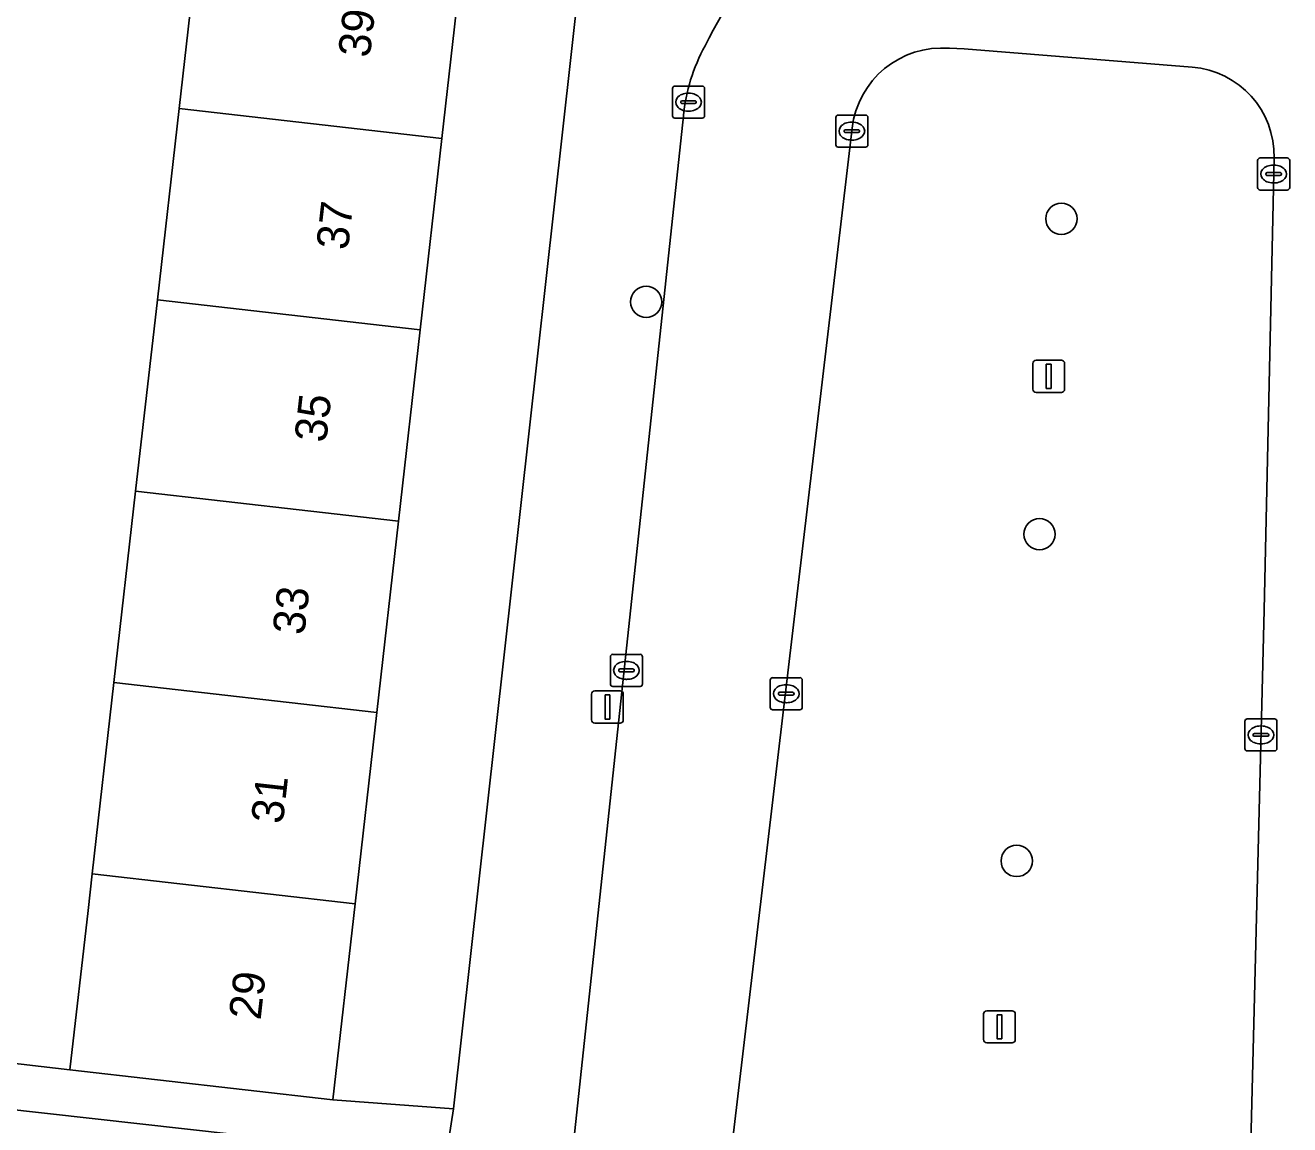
# Model space of a CAD drawing. Extents: x 162026 to 163502, y 387295 to 388169.
# Drawn here: x 162788.63 to 162828.1, y 387831.68 to 387865.97 of the extents above; entities that cross this region are included whole.
import ezdxf

# ---------------------------------------------------------------- set-up
doc = ezdxf.new("R2010")
doc.units = 0
for name, color, linetype in [('IMGEO_Boom', 7, 'Continuous'), ('IMGEO_Erf', 7, 'Continuous'), ('IMGEO_Groenvoorziening', 7, 'Continuous'), ('IMGEO_Kolk', 7, 'Continuous'), ('IMGEO_Lichtmast', 7, 'Continuous'), ('IMGEO_Muur', 7, 'Continuous'), ('IMGEO_Pand', 7, 'Continuous'), ('IMGEO_Pand_nummerreeks', 7, 'Continuous'), ('IMGEO_Parkeervlak_open', 7, 'Continuous'), ('IMGEO_Rijbaan_lokaal_open', 7, 'Continuous'), ('IMGEO_Voetpad_open', 7, 'Continuous')]:
    doc.layers.add(name, color=color, linetype=linetype)

msp = doc.modelspace()

# ---------------------------------------------------------------- linework, layer by layer
at = {"layer": 'IMGEO_Boom'}
for centre in [(162820.97, 387859.938), (162808.01, 387857.348), (162820.287, 387850.1), (162819.576, 387839.907)]:
    msp.add_circle(centre, 0.489, dxfattribs=at)
at = {"layer": 'IMGEO_Erf'}
for points in [[(162802.313, 387868.41), (162801.635, 387862.442), (162800.957, 387856.475), (162800.279, 387850.507), (162799.601, 387844.54), (162798.923, 387838.571), (162798.229, 387832.457), (162801.993, 387832.174), (162807.504, 387881.477)], [(162786.661, 387869.479), (162786.077, 387864.261), (162785.553, 387859.578), (162782.228, 387859.94), (162781.987, 387857.916), (162780.276, 387845.51), (162783.639, 387845.118), (162783.087, 387840.376), (162782.53, 387835.599), (162779.167, 387835.991), (162779.013, 387834.672), (162790.026, 387833.389), (162790.59, 387838.358), (162790.72, 387839.506), (162791.398, 387845.474), (162792.076, 387851.442), (162792.754, 387857.41), (162793.431, 387863.377), (162794.109, 387869.344)]]:
    msp.add_lwpolyline(points, dxfattribs=at)
at = {"layer": 'IMGEO_Groenvoorziening'}
msp.add_lwpolyline([(162778.031, 387824.917), (162799.617, 387822.589), (162799.738, 387822.581), (162799.859, 387822.584), (162799.98, 387822.597), (162800.098, 387822.622), (162800.214, 387822.657), (162800.327, 387822.702), (162800.435, 387822.757), (162800.538, 387822.821), (162800.634, 387822.895), (162800.724, 387822.976), (162800.806, 387823.065), (162800.88, 387823.162), (162800.944, 387823.264), (162801, 387823.372), (162801.045, 387823.485), (162801.08, 387823.601), (162801.105, 387823.719), (162801.117, 387823.813), (162801.754, 387830.634), (162801.158, 387830.701), (162798.061, 387831.048), (162778.989, 387833.186)], dxfattribs=at)
at = {"layer": 'IMGEO_Kolk'}
for p, q in [((162808.832, 387863.152), (162808.832, 387864.004)), ((162808.907, 387864.078), (162809.759, 387864.078)), ((162809.32, 387863.858), (162809.345, 387863.858)), ((162809.833, 387864.004), (162809.833, 387863.152)), ((162809.091, 387863.572), (162809.091, 387863.584)), ((162809.529, 387863.535), (162809.131, 387863.535)), ((162809.134, 387863.621), (162809.532, 387863.621)), ((162809.575, 387863.584), (162809.575, 387863.572)), ((162809.759, 387863.078), (162808.907, 387863.078)), ((162809.343, 387863.298), (162809.318, 387863.298)), ((162813.929, 387862.248), (162813.929, 387863.1)), ((162814.004, 387863.174), (162814.856, 387863.174)), ((162814.417, 387862.954), (162814.442, 387862.954)), ((162814.93, 387863.1), (162814.93, 387862.248)), ((162814.188, 387862.668), (162814.188, 387862.68)), ((162814.626, 387862.631), (162814.228, 387862.631)), ((162814.231, 387862.717), (162814.629, 387862.717)), ((162814.672, 387862.68), (162814.672, 387862.668)), ((162814.856, 387862.174), (162814.004, 387862.174)), ((162814.44, 387862.394), (162814.415, 387862.394)), ((162827.095, 387860.91), (162827.095, 387861.762)), ((162827.17, 387861.836), (162828.022, 387861.836)), ((162828.096, 387861.762), (162828.096, 387860.91)), ((162827.397, 387861.379), (162827.795, 387861.379)), ((162827.583, 387861.616), (162827.608, 387861.616)), ((162827.354, 387861.33), (162827.354, 387861.342)), ((162827.792, 387861.293), (162827.394, 387861.293)), ((162827.606, 387861.056), (162827.581, 387861.056)), ((162827.838, 387861.342), (162827.838, 387861.33)), ((162828.022, 387860.836), (162827.17, 387860.836)), ((162806.894, 387845.426), (162806.894, 387846.278)), ((162806.969, 387846.352), (162807.821, 387846.352)), ((162807.382, 387846.132), (162807.407, 387846.132)), ((162807.895, 387846.278), (162807.895, 387845.426)), ((162807.153, 387845.846), (162807.153, 387845.858)), ((162807.591, 387845.809), (162807.193, 387845.809)), ((162807.196, 387845.895), (162807.594, 387845.895)), ((162807.637, 387845.858), (162807.637, 387845.846)), ((162811.957, 387845.624), (162812.809, 387845.624)), ((162807.821, 387845.352), (162806.969, 387845.352)), ((162807.405, 387845.572), (162807.38, 387845.572)), ((162811.882, 387844.698), (162811.882, 387845.55)), ((162812.37, 387845.404), (162812.395, 387845.404)), ((162812.883, 387845.55), (162812.883, 387844.698)), ((162812.141, 387845.118), (162812.141, 387845.13)), ((162812.579, 387845.081), (162812.181, 387845.081)), ((162812.184, 387845.167), (162812.582, 387845.167)), ((162812.393, 387844.844), (162812.368, 387844.844)), ((162812.625, 387845.13), (162812.625, 387845.118)), ((162812.809, 387844.624), (162811.957, 387844.624)), ((162826.698, 387843.412), (162826.698, 387844.264)), ((162826.773, 387844.338), (162827.625, 387844.338)), ((162827.186, 387844.118), (162827.211, 387844.118)), ((162827.699, 387844.264), (162827.699, 387843.412)), ((162826.957, 387843.832), (162826.957, 387843.844)), ((162827.395, 387843.795), (162826.997, 387843.795)), ((162827, 387843.881), (162827.398, 387843.881)), ((162827.441, 387843.844), (162827.441, 387843.832)), ((162827.625, 387843.338), (162826.773, 387843.338)), ((162827.209, 387843.558), (162827.184, 387843.558))]:
    msp.add_line(p, q, dxfattribs=at)
for points in [[(162808.832, 387863.152), (162808.832, 387864.004)], [(162808.907, 387864.078), (162809.759, 387864.078)], [(162809.833, 387864.004), (162809.833, 387863.152)], [(162809.759, 387863.078), (162808.907, 387863.078)], [(162813.929, 387862.248), (162813.929, 387863.1)], [(162814.004, 387863.174), (162814.856, 387863.174)], [(162814.93, 387863.1), (162814.93, 387862.248)], [(162814.856, 387862.174), (162814.004, 387862.174)], [(162827.095, 387860.91), (162827.095, 387861.762)], [(162827.17, 387861.836), (162828.022, 387861.836)], [(162828.096, 387861.762), (162828.096, 387860.91)], [(162828.022, 387860.836), (162827.17, 387860.836)], [(162806.894, 387845.426), (162806.894, 387846.278)], [(162806.969, 387846.352), (162807.821, 387846.352)], [(162807.895, 387846.278), (162807.895, 387845.426)], [(162811.957, 387845.624), (162812.809, 387845.624)], [(162807.821, 387845.352), (162806.969, 387845.352)], [(162811.882, 387844.698), (162811.882, 387845.55)], [(162812.883, 387845.55), (162812.883, 387844.698)], [(162812.809, 387844.624), (162811.957, 387844.624)], [(162826.698, 387843.412), (162826.698, 387844.264)], [(162826.773, 387844.338), (162827.625, 387844.338)], [(162827.699, 387844.264), (162827.699, 387843.412)], [(162827.625, 387843.338), (162826.773, 387843.338)]]:
    msp.add_lwpolyline(points, dxfattribs=at)
for centre, radius, start, end in [((162808.909, 387864.002), 0.0765, 91.552, 178.448), ((162808.909, 387864.002), 0.0765, 91.552, 178.448), ((162809.757, 387864.002), 0.0765, 1.552, 88.448), ((162809.757, 387864.002), 0.0765, 1.552, 88.448), ((162809.131, 387863.581), 0.0403, 85.8775, 175.7526), ((162809.128, 387863.571), 0.0366, 178.938, 274.7102), ((162809.532, 387863.578), 0.043, 264.8664, 352.4533), ((162809.536, 387863.583), 0.0386, 1.7309, 96.639), ((162808.909, 387863.154), 0.0765, 181.552, 268.448), ((162808.909, 387863.154), 0.0765, 181.552, 268.448), ((162809.757, 387863.154), 0.0765, 271.552, 358.448), ((162809.757, 387863.154), 0.0765, 271.552, 358.448), ((162814.006, 387863.098), 0.0765, 91.552, 178.448), ((162814.006, 387863.098), 0.0765, 91.552, 178.448), ((162814.854, 387863.098), 0.0765, 1.552, 88.448), ((162814.854, 387863.098), 0.0765, 1.552, 88.448), ((162814.228, 387862.677), 0.0403, 85.8775, 175.7526), ((162814.225, 387862.667), 0.0366, 178.938, 274.7102), ((162814.629, 387862.674), 0.043, 264.8664, 352.4533), ((162814.633, 387862.679), 0.0386, 1.7309, 96.639), ((162814.006, 387862.25), 0.0765, 181.552, 268.448), ((162814.006, 387862.25), 0.0765, 181.552, 268.448), ((162814.854, 387862.25), 0.0765, 271.552, 358.448), ((162814.854, 387862.25), 0.0765, 271.552, 358.448), ((162827.172, 387861.76), 0.0765, 91.552, 178.448), ((162827.172, 387861.76), 0.0765, 91.552, 178.448), ((162828.02, 387861.76), 0.0765, 1.552, 88.448), ((162828.02, 387861.76), 0.0765, 1.552, 88.448), ((162827.394, 387861.339), 0.0403, 85.8775, 175.7526), ((162827.799, 387861.341), 0.0386, 1.7309, 96.639), ((162827.391, 387861.329), 0.0366, 178.938, 274.7102), ((162827.795, 387861.336), 0.043, 264.8664, 352.4533), ((162827.172, 387860.912), 0.0765, 181.552, 268.448), ((162827.172, 387860.912), 0.0765, 181.552, 268.448), ((162828.02, 387860.912), 0.0765, 271.552, 358.448), ((162828.02, 387860.912), 0.0765, 271.552, 358.448), ((162806.971, 387846.276), 0.0765, 91.552, 178.448), ((162806.971, 387846.276), 0.0765, 91.552, 178.448), ((162807.819, 387846.276), 0.0765, 1.552, 88.448), ((162807.819, 387846.276), 0.0765, 1.552, 88.448), ((162807.193, 387845.855), 0.0403, 85.8775, 175.7526), ((162807.19, 387845.845), 0.0366, 178.938, 274.7102), ((162807.594, 387845.852), 0.043, 264.8664, 352.4533), ((162807.598, 387845.857), 0.0386, 1.7309, 96.639), ((162811.959, 387845.548), 0.0765, 91.552, 178.448), ((162811.959, 387845.548), 0.0765, 91.552, 178.448), ((162812.807, 387845.548), 0.0765, 1.552, 88.448), ((162812.807, 387845.548), 0.0765, 1.552, 88.448), ((162806.971, 387845.428), 0.0765, 181.552, 268.448), ((162806.971, 387845.428), 0.0765, 181.552, 268.448), ((162807.819, 387845.428), 0.0765, 271.552, 358.448), ((162807.819, 387845.428), 0.0765, 271.552, 358.448), ((162812.181, 387845.127), 0.0403, 85.8775, 175.7526), ((162812.178, 387845.117), 0.0366, 178.938, 274.7102), ((162812.582, 387845.124), 0.043, 264.8664, 352.4533), ((162812.586, 387845.129), 0.0386, 1.7309, 96.639), ((162811.959, 387844.7), 0.0765, 181.552, 268.448), ((162811.959, 387844.7), 0.0765, 181.552, 268.448), ((162812.807, 387844.7), 0.0765, 271.552, 358.448), ((162812.807, 387844.7), 0.0765, 271.552, 358.448), ((162826.775, 387844.262), 0.0765, 91.552, 178.448), ((162826.775, 387844.262), 0.0765, 91.552, 178.448), ((162827.623, 387844.262), 0.0765, 1.552, 88.448), ((162827.623, 387844.262), 0.0765, 1.552, 88.448), ((162826.997, 387843.841), 0.0403, 85.8775, 175.7526), ((162826.994, 387843.831), 0.0366, 178.938, 274.7102), ((162827.398, 387843.838), 0.043, 264.8664, 352.4533), ((162827.402, 387843.843), 0.0386, 1.7309, 96.639), ((162826.775, 387843.414), 0.0765, 181.552, 268.448), ((162826.775, 387843.414), 0.0765, 181.552, 268.448), ((162827.623, 387843.414), 0.0765, 271.552, 358.448), ((162827.623, 387843.414), 0.0765, 271.552, 358.448)]:
    msp.add_arc(centre, radius, start, end, dxfattribs=at)
for centre, major_axis, ratio, start_param, end_param in [((162809.319, 387863.578), (-0.387, 0.002), 0.722429, 4.712389, 7.853982), ((162809.344, 387863.578), (-0.39, 0.002), 0.717154, 1.570796, 4.712389), ((162814.416, 387862.674), (-0.387, 0.002), 0.722429, 4.712389, 7.853982), ((162814.441, 387862.674), (-0.39, 0.002), 0.717154, 1.570796, 4.712389), ((162827.582, 387861.336), (-0.387, 0.002), 0.722429, 4.712389, 7.853982), ((162827.607, 387861.336), (-0.39, 0.002), 0.717154, 1.570796, 4.712389), ((162807.381, 387845.852), (-0.387, 0.002), 0.722429, 4.712389, 7.853982), ((162807.406, 387845.852), (-0.39, 0.002), 0.717154, 1.570796, 4.712389), ((162812.369, 387845.124), (-0.387, 0.002), 0.722429, 4.712389, 7.853982), ((162812.394, 387845.124), (-0.39, 0.002), 0.717154, 1.570796, 4.712389), ((162827.185, 387843.838), (-0.387, 0.002), 0.722429, 4.712389, 7.853982), ((162827.21, 387843.838), (-0.39, 0.002), 0.717154, 1.570796, 4.712389)]:
    msp.add_ellipse(centre, major_axis=major_axis, ratio=ratio, start_param=start_param, end_param=end_param, dxfattribs=at)
at = {"layer": 'IMGEO_Lichtmast'}
for p, q in [((162820.18, 387855.524), (162820.97, 387855.524)), ((162820.97, 387855.524), (162820.18, 387855.524)), ((162820.08, 387854.624), (162820.08, 387855.424)), ((162820.08, 387855.424), (162820.08, 387854.624)), ((162821.07, 387855.424), (162821.07, 387854.624)), ((162821.07, 387854.624), (162821.07, 387855.424)), ((162820.97, 387854.524), (162820.18, 387854.524)), ((162820.18, 387854.524), (162820.97, 387854.524)), ((162806.406, 387845.209), (162807.196, 387845.209)), ((162807.196, 387845.209), (162806.406, 387845.209)), ((162806.306, 387844.309), (162806.306, 387845.109)), ((162806.306, 387845.109), (162806.306, 387844.309)), ((162807.296, 387845.109), (162807.296, 387844.309)), ((162807.296, 387844.309), (162807.296, 387845.109)), ((162807.196, 387844.209), (162806.406, 387844.209)), ((162806.406, 387844.209), (162807.196, 387844.209)), ((162818.541, 387834.333), (162818.541, 387835.133)), ((162818.541, 387835.133), (162818.541, 387834.333)), ((162818.641, 387835.233), (162819.431, 387835.233)), ((162819.431, 387835.233), (162818.641, 387835.233)), ((162819.531, 387835.133), (162819.531, 387834.333)), ((162819.531, 387834.333), (162819.531, 387835.133)), ((162819.431, 387834.233), (162818.641, 387834.233)), ((162818.641, 387834.233), (162819.431, 387834.233))]:
    msp.add_line(p, q, dxfattribs=at)
for points in [[(162820.5, 387855.399), (162820.65, 387855.399), (162820.65, 387854.649), (162820.5, 387854.649), (162820.5, 387855.399)], [(162806.726, 387845.084), (162806.876, 387845.084), (162806.876, 387844.334), (162806.726, 387844.334), (162806.726, 387845.084)], [(162818.961, 387835.108), (162819.111, 387835.108), (162819.111, 387834.358), (162818.961, 387834.358), (162818.961, 387835.108)]]:
    msp.add_lwpolyline(points, dxfattribs=at)
for centre, start, end in [((162820.18, 387855.424), 90, 180), ((162820.18, 387855.424), 90, 180), ((162820.97, 387855.424), 0, 90), ((162820.97, 387855.424), 360, 90), ((162820.18, 387854.624), 180, 270), ((162820.18, 387854.624), 180, 270), ((162820.97, 387854.624), 270, 0), ((162820.97, 387854.624), 270, 0), ((162806.406, 387845.109), 90, 180), ((162806.406, 387845.109), 90, 180), ((162807.196, 387845.109), 0, 90), ((162807.196, 387845.109), 360, 90), ((162806.406, 387844.309), 180, 270), ((162806.406, 387844.309), 180, 270), ((162807.196, 387844.309), 270, 0), ((162807.196, 387844.309), 270, 0), ((162818.641, 387835.133), 90, 180), ((162818.641, 387835.133), 90, 180), ((162819.431, 387835.133), 0, 90), ((162819.431, 387835.133), 360, 90), ((162818.641, 387834.333), 180, 270), ((162818.641, 387834.333), 180, 270), ((162819.431, 387834.333), 270, 0), ((162819.431, 387834.333), 270, 0)]:
    msp.add_arc(centre, 0.1, start, end, dxfattribs=at)
at = {"layer": 'IMGEO_Muur'}
msp.add_lwpolyline([(162790.026, 387833.389), (162779.013, 387834.672)], dxfattribs=at)
at = {"layer": 'IMGEO_Pand'}
for points in [[(162801.635, 387862.442), (162802.313, 387868.41), (162794.109, 387869.344), (162793.431, 387863.377)], [(162800.957, 387856.475), (162801.635, 387862.442), (162793.431, 387863.377), (162792.754, 387857.41)], [(162792.754, 387857.41), (162792.076, 387851.442), (162800.279, 387850.507), (162800.957, 387856.475)], [(162792.076, 387851.442), (162791.398, 387845.474), (162799.601, 387844.54), (162800.279, 387850.507)], [(162798.923, 387838.571), (162799.601, 387844.54), (162791.398, 387845.474), (162790.72, 387839.506)], [(162790.72, 387839.506), (162790.59, 387838.358), (162790.026, 387833.389), (162798.229, 387832.457), (162798.923, 387838.571)]]:
    msp.add_lwpolyline(points, close=True, dxfattribs=at)
at = {"layer": 'IMGEO_Parkeervlak_open'}
for points in [[(162825.051, 387864.67), (162817.936, 387865.245), (162817.474, 387865.258)], [(162814.44, 387862.764), (162810.273, 387827.465)], [(162826.75, 387825.731), (162827.213, 387844.369), (162827.294, 387847.744), (162827.608, 387861.835)]]:
    msp.add_lwpolyline(points, dxfattribs=at)
for centre, radius, start, end in [((162817.248, 387862.441), 2.826, 85.4115, 173.4301), ((162824.829, 387861.899), 2.78, 358.681, 85.4162)]:
    msp.add_arc(centre, radius, start, end, dxfattribs=at)
at = {"layer": 'IMGEO_Rijbaan_lokaal_open'}
for points in [[(162817.474, 387865.258), (162817.936, 387865.245), (162825.051, 387864.67)], [(162809.171, 387863.146), (162805.409, 387827.993)], [(162810.273, 387827.465), (162814.44, 387862.764)], [(162827.608, 387861.835), (162827.294, 387847.744), (162827.213, 387844.369), (162826.75, 387825.731)]]:
    msp.add_lwpolyline(points, dxfattribs=at)
for centre, radius, start, end in [((162820.689, 387860.029), 12.069, 133.118, 153.9104), ((162814.835, 387862.591), 5.691, 151.1548, 174.4083), ((162817.248, 387862.441), 2.826, 85.4115, 173.4301), ((162824.829, 387861.899), 2.78, 358.681, 85.4162)]:
    msp.add_arc(centre, radius, start, end, dxfattribs=at)
at = {"layer": 'IMGEO_Voetpad_open'}
for points in [[(162807.504, 387881.477), (162801.993, 387832.174), (162801.754, 387830.634), (162801.117, 387823.813), (162801.105, 387823.719), (162800.649, 387819.133), (162801.066, 387819.087), (162802.674, 387818.909), (162820.121, 387816.973), (162822.73, 387814.363), (162821.479, 387774.395), (162818.84, 387772.366), (162823.116, 387772.248), (162824.162, 387812.394)], [(162805.409, 387827.993), (162809.171, 387863.146)]]:
    msp.add_lwpolyline(points, dxfattribs=at)
msp.add_lwpolyline([(162779.013, 387834.672), (162777.538, 387834.844), (162766.524, 387836.128), (162758.487, 387837.042), (162752.605, 387837.669), (162752.386, 387836.029), (162752.982, 387835.964), (162758.284, 387835.386), (162777.26, 387833.316), (162778.989, 387833.186), (162798.061, 387831.048), (162801.158, 387830.701), (162801.754, 387830.634), (162801.993, 387832.174), (162798.229, 387832.457), (162790.026, 387833.389)], close=True, dxfattribs=at)
for centre, radius, start, end in [((162820.689, 387860.029), 12.069, 133.118, 153.9104), ((162814.835, 387862.591), 5.691, 151.1548, 174.4083)]:
    msp.add_arc(centre, radius, start, end, dxfattribs=at)

# ---------------------------------------------------------------- texts
at = {"layer": 'IMGEO_Pand_nummerreeks'}
for s, p in [('39', (162799.384, 387864.944)), ('37', (162798.702, 387858.94)), ('35', (162798.02, 387852.936)), ('33', (162797.338, 387846.931)), ('31', (162796.668, 387841.039)), ('29', (162795.974, 387834.922))]:
    msp.add_text(s, height=1, rotation=83.5199, dxfattribs=at).set_placement(p)

doc.saveas('drawing.dxf')
